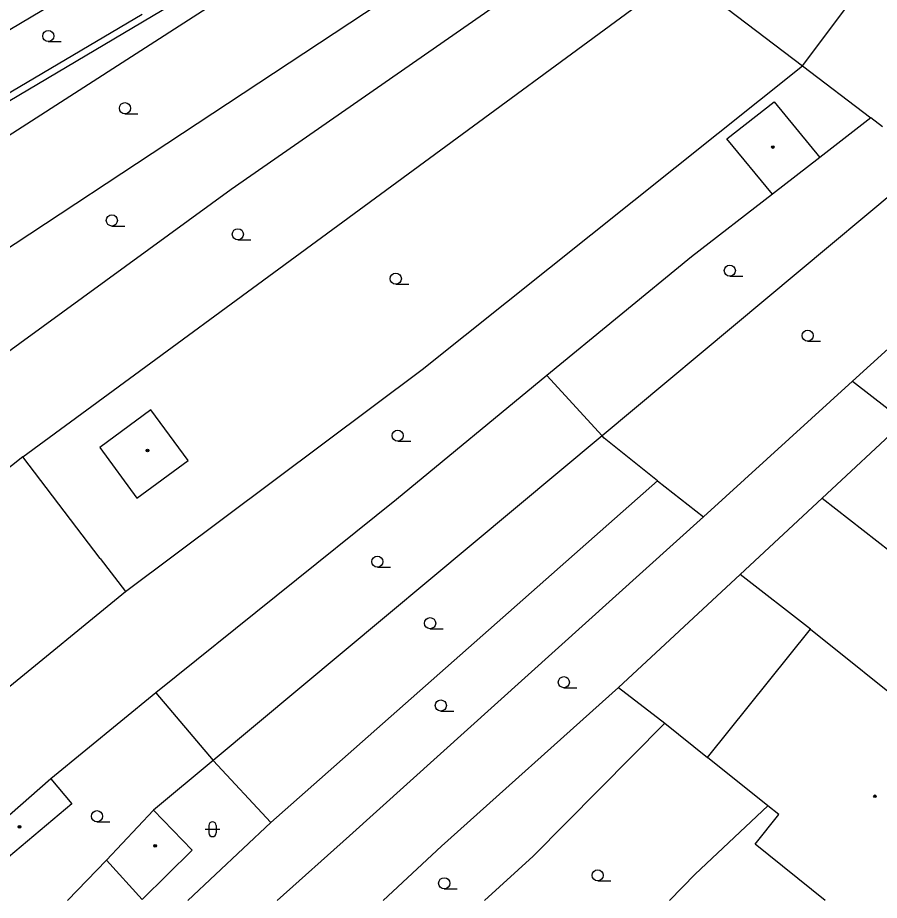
# Model space of a CAD drawing. Extents: x -595546 to -593986, y -1160845 to -1159202.
# Drawn here: x -595243 to -595185, y -1160843.2 to -1160783.8 of the extents above; entities that cross this region are included whole.
import ezdxf

# ---------------------------------------------------------------- set-up
doc = ezdxf.new("R2010")
doc.units = 0
for name, color, linetype in [('DOP - budovy nerozlisene - VP', 7, 'Continuous'), ('DOP - kresba z DSPS bez souradnic', 7, 'Continuous'), ('DOP - ploty', 7, 'Continuous'), ('DOP - rozhrani ploch obecne', 7, 'Continuous'), ('Level 36', 7, 'Continuous'), ('Level 39', 7, 'Continuous'), ('TM - budovy zdene_ betonove - VP', 7, 'Continuous'), ('TM - letecke snimky - pomocna linie', 7, 'Continuous'), ('TM - rozhrani ploch obecne - VP', 7, 'Continuous')]:
    doc.layers.add(name, color=color, linetype=linetype)

msp = doc.modelspace()

# ---------------------------------------------------------------- linework, layer by layer
at = {"layer": 'DOP - budovy nerozlisene - VP'}
for points in [[(-595236.49, -1160780.45), (-595244.29, -1160785.09)], [(-595195.3, -1160791.99), (-595192.11, -1160789.52)], [(-595192.11, -1160789.52), (-595189.04, -1160793.25)], [(-595192.22, -1160795.72), (-595195.3, -1160791.99)], [(-595189.04, -1160793.25), (-595192.22, -1160795.72)], [(-595234.06, -1160810.24), (-595237.5, -1160812.76)], [(-595231.55, -1160813.65), (-595234.06, -1160810.24)], [(-595237.5, -1160812.76), (-595234.99, -1160816.18)], [(-595234.99, -1160816.18), (-595231.55, -1160813.65)]]:
    msp.add_lwpolyline(points, dxfattribs=at)
at = {"layer": 'DOP - kresba z DSPS bez souradnic'}
msp.add_lwpolyline([(-595248.05, -1160791.53), (-595234.65, -1160783.62)], dxfattribs=at)
at = {"layer": 'DOP - ploty'}
for points in [[(-595190.2, -1160787.09), (-595182, -1160776.17)], [(-595246.88, -1160793.86), (-595223.21, -1160778.62)], [(-595218.61, -1160795.72), (-595198.39, -1160780.85)], [(-595198.39, -1160780.85), (-595190.2, -1160787.09)], [(-595215.8, -1160807.53), (-595190.2, -1160787.09)], [(-595242.68, -1160813.39), (-595218.61, -1160795.72)], [(-595235.77, -1160822.47), (-595215.8, -1160807.53)], [(-595244.05, -1160829.23), (-595235.77, -1160822.47)]]:
    msp.add_lwpolyline(points, dxfattribs=at)
at = {"layer": 'DOP - rozhrani ploch obecne'}
for points in [[(-595247.43, -1160791.71), (-595223.77, -1160777.66)], [(-595202.86, -1160777.46), (-595228.66, -1160795.4)], [(-595259.61, -1160809.86), (-595216.57, -1160781.47)], [(-595190.2, -1160787.09), (-595185.6, -1160790.59)], [(-595185.6, -1160790.59), (-595189.04, -1160793.25)], [(-595184.82, -1160791.19), (-595185.6, -1160790.59)], [(-595181.66, -1160793.6), (-595203.69, -1160811.98)], [(-595228.66, -1160795.4), (-595255.55, -1160814.98)], [(-595192.22, -1160795.72), (-595197.67, -1160799.94)], [(-595197.67, -1160799.94), (-595207.4, -1160807.93)], [(-595181.26, -1160803.25), (-595186.83, -1160808.3)], [(-595207.4, -1160807.93), (-595217.53, -1160816.27)], [(-595203.69, -1160811.98), (-595207.4, -1160807.93)], [(-595196.85, -1160817.43), (-595186.83, -1160808.3)], [(-595186.83, -1160808.3), (-595183.34, -1160811.02)], [(-595183.34, -1160811.02), (-595188.87, -1160816.17)], [(-595203.69, -1160811.98), (-595229.85, -1160833.82)], [(-595203.55, -1160812.13), (-595203.69, -1160811.98)], [(-595199.95, -1160815.01), (-595203.55, -1160812.13)], [(-595242.68, -1160813.39), (-595251.43, -1160820.33)], [(-595237.47, -1160820.23), (-595242.68, -1160813.39)], [(-595225.97, -1160838.01), (-595199.95, -1160815.01)], [(-595199.95, -1160815.01), (-595196.85, -1160817.43)], [(-595217.53, -1160816.27), (-595233.73, -1160829.27)], [(-595188.87, -1160816.17), (-595194.39, -1160821.31)], [(-595188.87, -1160816.17), (-595179.67, -1160823.36)], [(-595196.85, -1160817.43), (-595220.69, -1160838.9)], [(-595237.47, -1160820.23), (-595235.77, -1160822.47)], [(-595194.39, -1160821.31), (-595202.58, -1160828.92)], [(-595189.66, -1160825), (-595194.39, -1160821.31)], [(-595233.73, -1160829.27), (-595240.78, -1160835.06)], [(-595233.73, -1160829.27), (-595229.85, -1160833.82)], [(-595202.58, -1160828.92), (-595214.5, -1160839.59)], [(-595202.58, -1160828.92), (-595199.46, -1160831.32)], [(-595199.46, -1160831.32), (-595208.33, -1160840.27)], [(-595199.46, -1160831.32), (-595196.58, -1160833.62)], [(-595229.85, -1160833.82), (-595233.88, -1160837.18)], [(-595229.85, -1160833.82), (-595225.97, -1160838.01)], [(-595192.52, -1160836.88), (-595197.43, -1160841.47)], [(-595231.561, -1160843.241), (-595225.97, -1160838.01)], [(-595220.69, -1160838.9), (-595225.554, -1160843.241)], [(-595214.5, -1160839.59), (-595218.418, -1160843.241)], [(-595208.33, -1160840.27), (-595211.598, -1160843.241)], [(-595197.43, -1160841.47), (-595199.146, -1160843.241)]]:
    msp.add_lwpolyline(points, dxfattribs=at)
at = {"layer": 'Level 36'}
for p, q in [((-595240.96, -1160785.455), (-595240.085, -1160785.455)), ((-595235.8, -1160790.315), (-595234.925, -1160790.315)), ((-595236.68, -1160797.865), (-595235.805, -1160797.865)), ((-595228.2, -1160798.795), (-595227.325, -1160798.795)), ((-595195.09, -1160801.245), (-595194.215, -1160801.245)), ((-595217.57, -1160801.785), (-595216.695, -1160801.785)), ((-595189.85, -1160805.615), (-595188.975, -1160805.615)), ((-595217.44, -1160812.345), (-595216.565, -1160812.345)), ((-595218.81, -1160820.825), (-595217.935, -1160820.825)), ((-595215.26, -1160824.965), (-595214.385, -1160824.965)), ((-595206.26, -1160828.935), (-595205.385, -1160828.935)), ((-595214.54, -1160830.505), (-595213.665, -1160830.505)), ((-595237.68, -1160837.955), (-595236.805, -1160837.955)), ((-595230.156, -1160838.206), (-595230.156, -1160838.706)), ((-595229.656, -1160838.206), (-595229.656, -1160838.706)), ((-595230.406, -1160838.456), (-595229.406, -1160838.456)), ((-595203.98, -1160841.935), (-595203.105, -1160841.935)), ((-595214.31, -1160842.465), (-595213.435, -1160842.465))]:
    msp.add_line(p, q, dxfattribs=at)
for centre in [(-595240.96, -1160785.08), (-595235.8, -1160789.94), (-595236.68, -1160797.49), (-595228.2, -1160798.42), (-595195.09, -1160800.87), (-595217.57, -1160801.41), (-595189.85, -1160805.24), (-595217.44, -1160811.97), (-595218.81, -1160820.45), (-595215.26, -1160824.59), (-595206.26, -1160828.56), (-595214.54, -1160830.13), (-595237.68, -1160837.58), (-595203.98, -1160841.56), (-595214.31, -1160842.09)]:
    msp.add_circle(centre, 0.375, dxfattribs=at)
for centre, start, end in [((-595229.906, -1160838.206), 0, 180), ((-595229.906, -1160838.706), 180, 0)]:
    msp.add_arc(centre, 0.25, start, end, dxfattribs=at)
at = {"layer": 'Level 39'}
for centre, radius in [((-595192.19, -1160792.55), 0.09), ((-595192.19, -1160792.55), 0.0398), ((-595234.28, -1160812.97), 0.09), ((-595234.28, -1160812.97), 0.0398), ((-595185.32, -1160836.24), 0.09), ((-595185.32, -1160836.24), 0.0398), ((-595242.89, -1160838.29), 0.09), ((-595242.89, -1160838.29), 0.0398), ((-595233.77, -1160839.57), 0.09), ((-595233.77, -1160839.57), 0.0398)]:
    msp.add_circle(centre, radius, dxfattribs=at)
at = {"layer": 'TM - budovy zdene_ betonove - VP'}
for points in [[(-595196.58, -1160833.62), (-595189.66, -1160825)], [(-595189.66, -1160825), (-595182.54, -1160830.69)], [(-595192.52, -1160836.88), (-595196.58, -1160833.62)], [(-595240.78, -1160835.06), (-595243.56, -1160837.5)], [(-595240.78, -1160835.06), (-595239.38, -1160836.75)], [(-595239.38, -1160836.75), (-595244.93, -1160841.42)], [(-595233.88, -1160837.18), (-595237.05, -1160840.53)], [(-595231.28, -1160839.86), (-595233.88, -1160837.18)], [(-595191.79, -1160837.47), (-595192.52, -1160836.88)], [(-595193.38, -1160839.46), (-595191.79, -1160837.47)], [(-595188.679, -1160843.241), (-595193.38, -1160839.46)]]:
    msp.add_lwpolyline(points, dxfattribs=at)
at = {"layer": 'TM - letecke snimky - pomocna linie'}
msp.add_lwpolyline([(-595237.05, -1160840.53), (-595234.64, -1160843.18), (-595231.28, -1160839.86)], dxfattribs=at)
at = {"layer": 'TM - rozhrani ploch obecne - VP'}
msp.add_lwpolyline([(-595237.05, -1160840.53), (-595239.672, -1160843.241)], dxfattribs=at)

doc.saveas('drawing.dxf')
